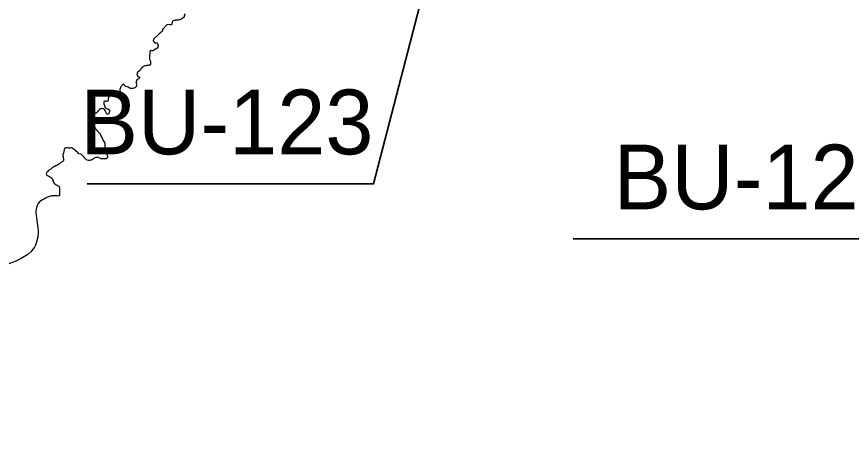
# Model space of a CAD drawing. Extents: x 553962 to 842807, y 8883888 to 9032388.
# Drawn here: x 712844 to 718009, y 8952701 to 8955293 of the extents above; entities that cross this region are included whole.
import ezdxf

# ---------------------------------------------------------------- set-up
doc = ezdxf.new("R2010")
doc.units = 0
doc.header["$LTSCALE"] = 150
doc.layers.add('24', color=7, linetype='Continuous', lineweight=25)
doc.layers.add('40', color=7, linetype='Continuous', lineweight=60)

msp = doc.modelspace()

# ---------------------------------------------------------------- linework, layer by layer
at = {"layer": '24'}
for points in [[(713884.7, 8955312.1), (713878.8, 8955289.5)], [(713878.8, 8955289.5), (713874.2, 8955286.4), (713869.1, 8955283), (713864.6, 8955279.4), (713860, 8955276.2), (713853.6, 8955273.2), (713846.6, 8955272.7), (713838.5, 8955271.8), (713832.4, 8955271.5), (713825.5, 8955271.3), (713818.2, 8955269.8), (713812.8, 8955268.1), (713808.2, 8955264.8), (713806.7, 8955259.8), (713806.1, 8955254.5), (713804.3, 8955248.6), (713800.8, 8955243.9), (713790, 8955244.1), (713776.4, 8955246.2), (713748.1, 8955216.4), (713746.5, 8955210.4), (713747.7, 8955205.5), (713744.2, 8955201.3), (713738.9, 8955198.7), (713733.8, 8955196.8), (713733, 8955191.3), (713724.2, 8955184.7)], [(713724.2, 8955184.7), (713691.1, 8955153.6), (713688, 8955143.6), (713699.4, 8955132.6), (713706.9, 8955131.7), (713712.6, 8955131.4), (713716, 8955126.6), (713717.7, 8955121.5), (713719, 8955115.9), (713718.7, 8955110.1), (713717.7, 8955104.2), (713714.7, 8955099.7), (713710.5, 8955096.9), (713706.5, 8955093.6), (713700.8, 8955092.2), (713695.3, 8955088.9), (713691, 8955085.4), (713686.6, 8955082.2), (713681.4, 8955083), (713676.3, 8955084.1), (713671.3, 8955080.9), (713669, 8955076.4), (713668.5, 8955070.3), (713668, 8955063.9), (713666.4, 8955056.1), (713665.5, 8955049.8), (713665.3, 8955042.3), (713665.3, 8955036.4), (713665.3, 8955031.3), (713668.6, 8955026.4), (713671.3, 8955022), (713673, 8955016.5), (713673, 8955011.2), (713673, 8955004.3), (713671.5, 8954998.5), (713668.2, 8954994.4), (713663, 8954993.4), (713657.6, 8954992.2), (713649.9, 8954991.3), (713644.5, 8954990.6), (713637.2, 8954989.3), (713631.6, 8954987.5), (713626.3, 8954984.3), (713620.7, 8954980.7), (713617.1, 8954975.5), (713613.4, 8954970.7), (713610.3, 8954966.2), (713606, 8954960.3), (713601.3, 8954956.8), (713596.7, 8954953.7), (713592.5, 8954949.9), (713589.5, 8954944.1), (713588.5, 8954937.1), (713589.2, 8954931.9), (713592.7, 8954925.1), (713597.6, 8954922.1), (713603.3, 8954921.6), (713606.8, 8954917.4), (713603.6, 8954913.2), (713599.4, 8954910.1), (713593.9, 8954908.3), (713589.4, 8954904.9), (713585.3, 8954900.2), (713583.8, 8954894.4), (713583.6, 8954888.2)], [(713505, 8954877.8), (713501.2, 8954875.5), (713496.3, 8954870.9), (713490.6, 8954864.2), (713488.4, 8954859.6), (713486.6, 8954854.7), (713484.2, 8954849.6), (713482.8, 8954843.6), (713482.1, 8954843), (713481.8, 8954828.2), (713481.8, 8954823), (713481.3, 8954818), (713478.7, 8954812.5), (713473.9, 8954809.6), (713468.4, 8954808.1), (713465.6, 8954812.5), (713464.7, 8954817.8), (713466, 8954823.2), (713466.6, 8954828.2), (713462.7, 8954832), (713457.1, 8954829.9), (713452.7, 8954826.9), (713448.3, 8954824.3)], [(713583.6, 8954888.2), (713584.6, 8954883.1), (713585.2, 8954877.5), (713585.2, 8954871.2), (713584.9, 8954866), (713583.3, 8954861), (713579.8, 8954857), (713575.2, 8954853.6), (713569.5, 8954851.9), (713563.3, 8954850.4), (713557.1, 8954849), (713549, 8954849), (713544.1, 8954850.9), (713539.6, 8954853.5), (713535.2, 8954858.3), (713530.1, 8954860.4), (713521.5, 8954861.1), (713516.5, 8954864.8), (713512.8, 8954868.2), (713509.9, 8954872.9), (713504.6, 8954877.6)], [(713411.8, 8954794.4), (713408.5, 8954772.1), (713403.1, 8954769.8), (713397.4, 8954770.3), (713396, 8954771.3), (713389.8, 8954770.6), (713384.5, 8954768.5), (713383.7, 8954762.8), (713383.7, 8954755.9)], [(713423.1, 8954821.7), (713422.8, 8954818.9), (713420.4, 8954813.9), (713417.3, 8954808.7), (713414.4, 8954804), (713414.4, 8954798.8), (713411.8, 8954794.4)], [(713448.3, 8954824.3), (713443, 8954823.6), (713436.9, 8954823.6), (713431.1, 8954823.5), (713423.1, 8954821.5)], [(713383.7, 8954755.9), (713390, 8954738.2), (713392.8, 8954733.1), (713396.4, 8954729.1), (713400.9, 8954726.4), (713409.4, 8954723.2), (713414.1, 8954720.9), (713418.7, 8954717.5), (713419, 8954712.4), (713419, 8954706.9), (713417.5, 8954701.8), (713415.1, 8954696.8)], [(713415.1, 8954696.8), (713412.3, 8954692.1), (713405.5, 8954691.8), (713400.5, 8954693.4), (713398.6, 8954698.3), (713397.4, 8954703.3), (713394.8, 8954708.5), (713392.5, 8954714.3), (713387.5, 8954720.1), (713383.6, 8954723.4), (713378.7, 8954725), (713373.4, 8954725.7), (713366.9, 8954724.9), (713361.7, 8954723.7), (713357.7, 8954720.3), (713352.2, 8954716.7), (713347.7, 8954711), (713344.2, 8954706.1), (713340.1, 8954701.5), (713336.5, 8954697.9), (713331.3, 8954696.4), (713326.3, 8954696.7), (713321.7, 8954699), (713318.2, 8954703.1), (713314.7, 8954707.5), (713311.7, 8954711.9), (713306.5, 8954714), (713301.5, 8954709.9), (713302.5, 8954704.4), (713304.1, 8954699), (713305.9, 8954694), (713306.6, 8954688.8), (713308.1, 8954681.7), (713308.7, 8954676.5), (713308.7, 8954670), (713308, 8954663.7), (713306.5, 8954658.6), (713302, 8954655.1), (713297.5, 8954651.9), (713295, 8954647.4), (713295.6, 8954639.3), (713298.1, 8954633.4), (713302, 8954629.9), (713307, 8954625.1), (713312.2, 8954621.1), (713317.1, 8954618.2), (713321.9, 8954614.9), (713325.6, 8954610), (713329.4, 8954605.2), (713333.2, 8954600.5), (713336.7, 8954595.9), (713341.3, 8954591.5), (713344.4, 8954587), (713349, 8954582.3), (713353.6, 8954578.9), (713358.5, 8954573.9), (713360.9, 8954569), (713363.1, 8954563.9), (713365.8, 8954556.9), (713369.7, 8954551.6), (713372.7, 8954547.2), (713374.2, 8954542.2), (713375.5, 8954537.1), (713376.9, 8954531.6), (713390.6, 8954512.4)], [(713229.2, 8954445.5), (713220.4, 8954455.7), (713214.5, 8954461.2), (713210.9, 8954465.8), (713206.4, 8954468.9), (713201.3, 8954471.5), (713195.4, 8954474.7), (713191.7, 8954478.3), (713187.4, 8954482.7), (713180.8, 8954482.6), (713175.8, 8954481.5), (713170.8, 8954480.4), (713165.2, 8954480.4), (713159.8, 8954482.2), (713154.6, 8954483), (713147.7, 8954483.7), (713141.9, 8954481.6), (713138.1, 8954470.5), (713137.2, 8954462.9), (713136.5, 8954457.3), (713133.9, 8954451.5), (713131.7, 8954446.4), (713130.2, 8954441), (713130.9, 8954436), (713131.5, 8954430.1), (713132.8, 8954422.3), (713133.5, 8954416.6), (713134.1, 8954410.6), (713133.8, 8954405.6), (713131.6, 8954401.1), (713127.6, 8954398), (713122.8, 8954395.4), (713118.2, 8954392.8), (713113.5, 8954388.2), (713109.7, 8954384.6), (713103.8, 8954381), (713097.1, 8954377.7), (713091.9, 8954374.4), (713085.8, 8954371.3), (713080.7, 8954368.8), (713074.7, 8954366.9), (713067.9, 8954362.2), (713063.7, 8954358.6), (713059.7, 8954355.1), (713055.1, 8954351.5), (713048.2, 8954347.9), (713042.8, 8954344.3), (713038.6, 8954340.4), (713035, 8954335.6), (713030.7, 8954331.8), (713028, 8954327.5), (713027.8, 8954322.3), (713029.7, 8954317.1), (713033.4, 8954312.2), (713038.7, 8954309.1), (713043.6, 8954307.2), (713048.9, 8954304.3), (713054.5, 8954301.2), (713059, 8954298), (713062.8, 8954294.3), (713065.3, 8954289.8), (713066.8, 8954284.8), (713069.4, 8954280.2), (713070.9, 8954274.6), (713073.7, 8954269.2)], [(713390.6, 8954512.4), (713390.3, 8954505.2), (713389.8, 8954499.3), (713389.5, 8954493.5), (713387.8, 8954479.9), (713389.8, 8954474.5), (713392.8, 8954469.2), (713395.3, 8954464.4), (713396.6, 8954457.8), (713398.5, 8954452.9), (713401.1, 8954447.1), (713402.7, 8954442.3), (713404.4, 8954437.5), (713405.7, 8954431.2), (713405.7, 8954426), (713404.1, 8954420.3), (713398.7, 8954415.7), (713392.6, 8954414.4), (713387, 8954414.2), (713381.8, 8954415.9), (713374.3, 8954414.9), (713367.8, 8954414.2), (713362.5, 8954416.7), (713357.9, 8954419.2), (713352.6, 8954422.4), (713345.1, 8954425), (713339.8, 8954424.3), (713335.1, 8954422.7), (713329, 8954420.7), (713324.1, 8954419.2), (713319.3, 8954416), (713313.1, 8954410.9), (713307.6, 8954407.2), (713300.2, 8954406.6), (713294, 8954405.8), (713288.1, 8954405.2), (713280.9, 8954407.3), (713276.2, 8954409.8), (713271, 8954414.4), (713265.9, 8954419.2), (713261.2, 8954424.5), (713258.1, 8954429), (713253.9, 8954434.3), (713250, 8954438.7), (713245.6, 8954442.5), (713240.2, 8954444.2), (713229.2, 8954445.5)], [(713073.7, 8954269.2), (713076.6, 8954263.4), (713080.6, 8954259.9), (713085.1, 8954256.4), (713090, 8954254.4), (713094.5, 8954251.6), (713100.2, 8954248.5), (713104.7, 8954246.1), (713107.9, 8954241.3), (713109.3, 8954236.4), (713109.3, 8954231.3), (713109.3, 8954226), (713109.3, 8954219.8), (713109.9, 8954212.4), (713109.9, 8954205.7), (713109.9, 8954200.2), (713109.7, 8954195), (713108.7, 8954189.2), (713104.5, 8954185.5), (713099.5, 8954185.1), (713094.2, 8954185.7), (713088.9, 8954185.7), (713083.8, 8954187), (713078.7, 8954187), (713059.3, 8954187.3)]]:
    msp.add_lwpolyline(points, dxfattribs=at)
msp.add_spline([(713059.3, 8954187.3), (712976.6, 8954138.8), (712976.6, 8953968.3), (712946.6, 8953858), (712776.2, 8953757.7), (712595.7, 8953687.5), (712455.4, 8953697.6), (712325.1, 8953797.8), (712164.7, 8953878.1), (712034.4, 8954008.5), (711995.3, 8954040.5), (711915.1, 8954000.4), (711738.7, 8953972.3), (711610.4, 8953928.2), (711538.3, 8953844), (711486.1, 8953735.7), (711458.1, 8953627.4), (711474.1, 8953478.9), (711526.2, 8953358.6), (711538.3, 8953282.4), (711546.3, 8953242.3), (711522.2, 8953206.2), (711466.1, 8953154), (711410, 8953138), (711325.8, 8953162.1), (711249.6, 8953162.1), (711181.4, 8953109.9), (711073.2, 8953069.8), (711001, 8953113.9), (710952.9, 8953154), (710928.8, 8953105.9), (710888.7, 8953033.7), (710780.5, 8952961.5), (710704.3, 8952909.3), (710668.2, 8952841.1), (710680.2, 8952813.1), (710764.5, 8952700.7)], degree=3, dxfattribs=at)
at = {"layer": '40', "lineweight": 35}
for points in [[(719101.2, 8955668.9), (718324.8, 8953921), (716286.8, 8953921)], [(715392.2, 8955572.2), (715052.5, 8954261.2), (713281.5, 8954261.2)]]:
    msp.add_lwpolyline(points, dxfattribs=at)

# ---------------------------------------------------------------- texts
at = {"layer": '40'}
for s, p in [('BU-123', (713238.1, 8954443)), ('BU-125', (716537.7, 8954103.1))]:
    msp.add_text(s, height=400, dxfattribs=at).set_placement(p)

doc.saveas('drawing.dxf')
